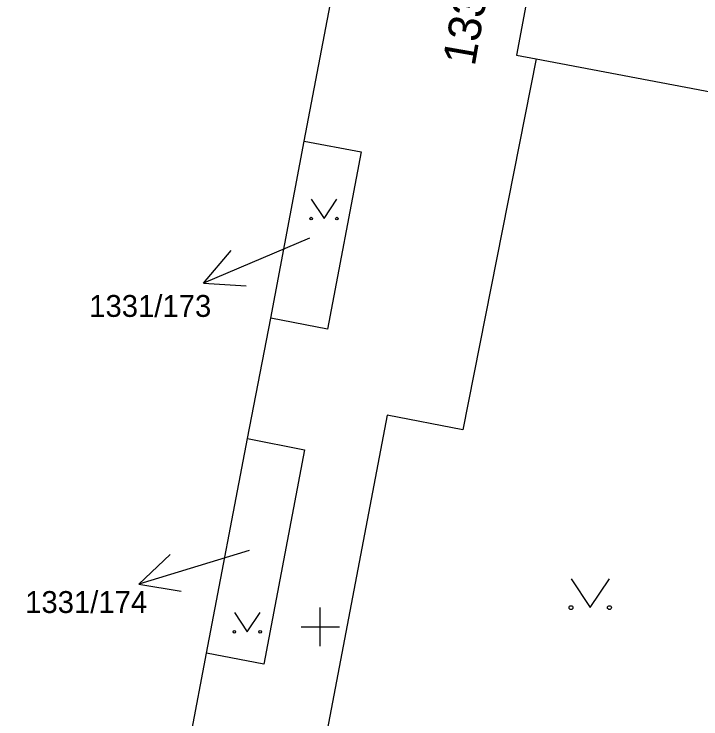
# Model space of a CAD drawing. Extents: x -601602 to -600882, y -1162594 to -1161950.
# Drawn here: x -601207.97 to -601190.09, y -1162127.4 to -1162109.04 of the extents above; entities that cross this region are included whole.
import ezdxf

# ---------------------------------------------------------------- set-up
doc = ezdxf.new("R2010")
doc.units = 0
for name, color, linetype in [('KN_Hranice parcel', 7, 'Continuous'), ('KN_Parcelní čísla', 7, 'Continuous'), ('KN_Pop  PČ popisy', 7, 'Continuous'), ('KN_Značky kultur', 7, 'Continuous'), ('X_SOUR_KRIZKY_SEVER', 7, 'Continuous')]:
    doc.layers.add(name, color=color, linetype=linetype)

# ---------------------------------------------------------------- blocks, each defined once
blk = doc.blocks.new('1029_73')
at = {"layer": 'KN_Pop  PČ popisy'}
for p, q in [((0, 0), (-2.762, -1.173)), ((-2.762, -1.173), (-2.036, -0.32)), ((-2.762, -1.173), (-1.645, -1.242))]:
    blk.add_line(p, q, dxfattribs=at)
blk = doc.blocks.new('1029_74')
at = {"layer": 'KN_Pop  PČ popisy'}
for p, q in [((0, 0), (-2.87, -0.877)), ((-2.87, -0.877), (-2.059, -0.106)), ((-2.87, -0.877), (-1.766, -1.063))]:
    blk.add_line(p, q, dxfattribs=at)

msp = doc.modelspace()

# ---------------------------------------------------------------- linework, layer by layer
at = {"layer": 'KN_Hranice parcel'}
for p, q in [((-601201.29, -1162116.96), (-601200.42, -1162112.35)), ((-601201.89, -1162120.1), (-601201.29, -1162116.96)), ((-601202.96, -1162125.69), (-601201.89, -1162120.1)), ((-601203.69, -1162129.53), (-601202.96, -1162125.69))]:
    msp.add_line(p, q, dxfattribs=at)
for points in [[(-601193.3, -1162101.65), (-601194.89, -1162110.11), (-601194.38, -1162110.21)], [(-601200.42, -1162112.35), (-601199.1, -1162105.44), (-601199.37, -1162105.39)], [(-601194.38, -1162110.21), (-601196.29, -1162119.87), (-601198.26, -1162119.49), (-601207.97, -1162170.48)], [(-601194.38, -1162110.21), (-601183.15, -1162112.34), (-601186.54, -1162129.97)], [(-601200.42, -1162112.35), (-601198.93, -1162112.63), (-601199.81, -1162117.25), (-601201.29, -1162116.96)], [(-601201.89, -1162120.1), (-601200.41, -1162120.39), (-601201.47, -1162125.97), (-601202.96, -1162125.69)]]:
    msp.add_lwpolyline(points, dxfattribs=at)
at = {"layer": 'KN_Značky kultur'}
for p, q in [((-601200.235, -1162113.867), (-601199.9, -1162114.37)), ((-601199.9, -1162114.37), (-601199.565, -1162113.867)), ((-601193.47, -1162123.75), (-601192.97, -1162124.5)), ((-601192.97, -1162124.5), (-601192.47, -1162123.75)), ((-601202.235, -1162124.627), (-601201.9, -1162125.13)), ((-601201.9, -1162125.13), (-601201.565, -1162124.627))]:
    msp.add_line(p, q, dxfattribs=at)
for centre, radius in [((-601200.235, -1162114.37), 0.0335), ((-601199.565, -1162114.37), 0.0335), ((-601193.47, -1162124.5), 0.05), ((-601192.47, -1162124.5), 0.05), ((-601202.235, -1162125.13), 0.0335), ((-601201.565, -1162125.13), 0.0335)]:
    msp.add_circle(centre, radius, dxfattribs=at)
at = {"layer": 'X_SOUR_KRIZKY_SEVER'}
for p, q in [((-601200, -1162125.5), (-601200, -1162124.5)), ((-601200.5, -1162125), (-601199.5, -1162125))]:
    msp.add_line(p, q, dxfattribs=at)

# ---------------------------------------------------------------- block references
at = {"layer": 'KN_Pop  PČ popisy'}
for name, p in [('1029_73', (-601200.28, -1162114.88)), ('1029_74', (-601201.85, -1162123.01))]:
    msp.add_blockref(name, p, dxfattribs=at)

# ---------------------------------------------------------------- texts
at = {"layer": 'KN_Parcelní čísla'}
msp.add_text('1331/168', height=0.85, rotation=80, dxfattribs=at).set_placement((-601195.979, -1162110.421))
for s, p in [('1331/173', (-601206.014, -1162116.929)), ('1331/174', (-601207.682, -1162124.639))]:
    msp.add_text(s, height=0.5695, dxfattribs=at).set_placement(p)

doc.saveas('drawing.dxf')
